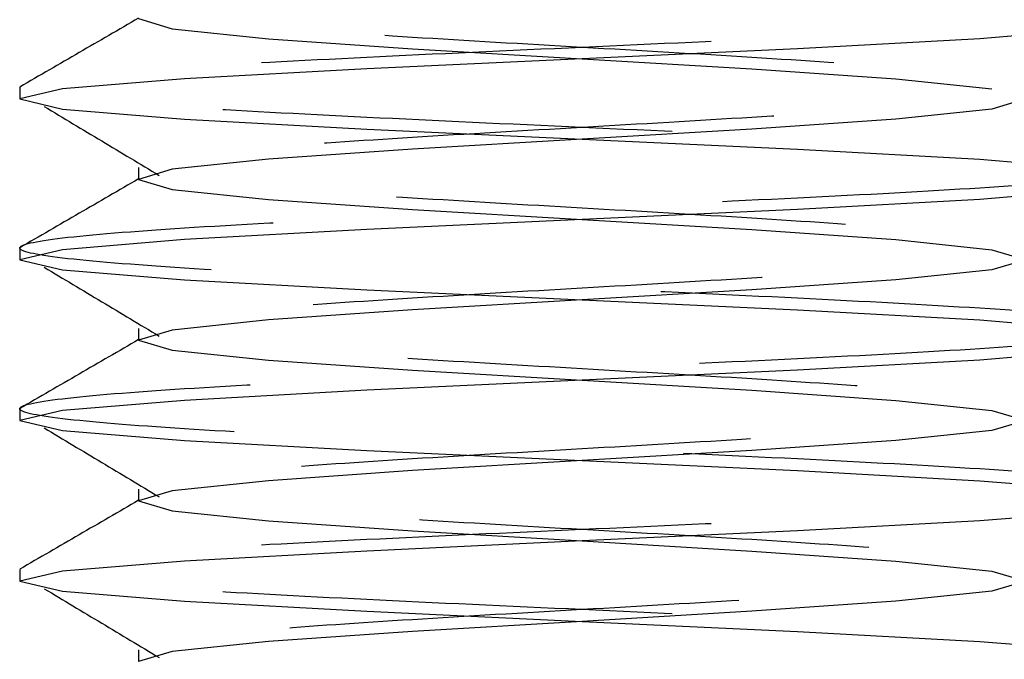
# Model space of a CAD drawing. Header units: inches. Extents: x 1907 to 2452, y -210 to -54.
# Tile 716 of 1056: x 2144.599 to 2144.818, y -177.018 to -176.876. Entities that reach past the tile are written whole.
import ezdxf

# ---------------------------------------------------------------- set-up
doc = ezdxf.new("R2010")
doc.units = ezdxf.units.IN
doc.header["$LTSCALE"] = 0.5
doc.header["$MEASUREMENT"] = 0
doc.linetypes.add('HIDDEN', pattern=[0.22499999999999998, 0.15, -0.075])
doc.layers.add('SID-M-H', color=4, linetype='HIDDEN')

msp = doc.modelspace()

# ---------------------------------------------------------------- linework, layer by layer
at = {"layer": 'SID-M-H'}
for p, q in [((2144.625479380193, -176.8758656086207), (2144.632983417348, -176.8780977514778)), ((2144.632983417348, -176.8780977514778), (2144.654353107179, -176.8803298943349)), ((2144.839545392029, -176.8780977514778), (2144.812448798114, -176.8803298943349)), ((2144.654353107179, -176.8803298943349), (2144.686335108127, -176.8825620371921)), ((2144.812448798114, -176.8803298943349), (2144.771895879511, -176.8825620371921)), ((2144.686335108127, -176.8825620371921), (2144.724060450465, -176.8847941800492)), ((2144.771895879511, -176.8825620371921), (2144.724060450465, -176.8847941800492)), ((2144.724060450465, -176.8847941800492), (2144.676225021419, -176.8870263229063)), ((2144.724060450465, -176.8847941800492), (2144.761785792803, -176.8870263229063)), ((2144.676225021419, -176.8870263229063), (2144.635672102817, -176.8892584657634)), ((2144.761785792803, -176.8870263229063), (2144.793767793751, -176.8892584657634)), ((2144.635672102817, -176.8892584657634), (2144.608575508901, -176.8914906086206)), ((2144.793767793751, -176.8892584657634), (2144.815137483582, -176.8914906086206)), ((2144.599060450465, -176.891118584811), (2144.599060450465, -176.8937227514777)), ((2144.608575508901, -176.8914906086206), (2144.599060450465, -176.8937227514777)), ((2144.815137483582, -176.8914906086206), (2144.815137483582, -176.8914906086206)), ((2144.599060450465, -176.8937227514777), (2144.608575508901, -176.8959548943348)), ((2144.822641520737, -176.8937227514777), (2144.815137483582, -176.8959548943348)), ((2144.608575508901, -176.8959548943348), (2144.635672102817, -176.8981870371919)), ((2144.815137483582, -176.8959548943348), (2144.793767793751, -176.8981870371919)), ((2144.635672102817, -176.8981870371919), (2144.676225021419, -176.9004191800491)), ((2144.793767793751, -176.8981870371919), (2144.761785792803, -176.9004191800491)), ((2144.676225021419, -176.9004191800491), (2144.724060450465, -176.9026513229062)), ((2144.761785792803, -176.9004191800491), (2144.724060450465, -176.9026513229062)), ((2144.724060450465, -176.9026513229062), (2144.686335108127, -176.9048834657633)), ((2144.724060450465, -176.9026513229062), (2144.771895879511, -176.9048834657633)), ((2144.686335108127, -176.9048834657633), (2144.654353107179, -176.9071156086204)), ((2144.771895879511, -176.9048834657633), (2144.812448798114, -176.9071156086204)), ((2144.654353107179, -176.9071156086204), (2144.632983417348, -176.9093477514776)), ((2144.812448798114, -176.9071156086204), (2144.839545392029, -176.9093477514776)), ((2144.625479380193, -176.908975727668), (2144.625479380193, -176.9115798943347)), ((2144.632983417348, -176.9093477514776), (2144.625479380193, -176.9115798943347)), ((2144.625479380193, -176.9115798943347), (2144.632983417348, -176.9138120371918)), ((2144.632983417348, -176.9138120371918), (2144.654353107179, -176.9160441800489)), ((2144.839545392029, -176.9138120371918), (2144.812448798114, -176.9160441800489)), ((2144.654353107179, -176.9160441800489), (2144.686335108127, -176.9182763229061)), ((2144.812448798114, -176.9160441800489), (2144.771895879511, -176.9182763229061)), ((2144.686335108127, -176.9182763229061), (2144.724060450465, -176.9205084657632)), ((2144.771895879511, -176.9182763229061), (2144.724060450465, -176.9205084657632)), ((2144.724060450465, -176.9205084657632), (2144.676225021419, -176.9227406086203)), ((2144.724060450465, -176.9205084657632), (2144.761785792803, -176.9227406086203)), ((2144.676225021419, -176.9227406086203), (2144.635672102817, -176.9249727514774)), ((2144.761785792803, -176.9227406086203), (2144.793767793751, -176.9249727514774)), ((2144.635672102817, -176.9249727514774), (2144.608575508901, -176.9272048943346)), ((2144.793767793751, -176.9249727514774), (2144.815137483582, -176.9272048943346)), ((2144.599060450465, -176.926832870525), (2144.599060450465, -176.9294370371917)), ((2144.608575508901, -176.9272048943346), (2144.599060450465, -176.9294370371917)), ((2144.815137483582, -176.9272048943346), (2144.822641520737, -176.9294370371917)), ((2144.599060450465, -176.9294370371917), (2144.608575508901, -176.9316691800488)), ((2144.822641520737, -176.9294370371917), (2144.815137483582, -176.9316691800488)), ((2144.608575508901, -176.9316691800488), (2144.635672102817, -176.9339013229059)), ((2144.815137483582, -176.9316691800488), (2144.793767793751, -176.9339013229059)), ((2144.635672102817, -176.9339013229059), (2144.676225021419, -176.936133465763)), ((2144.793767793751, -176.9339013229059), (2144.761785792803, -176.936133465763)), ((2144.676225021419, -176.936133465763), (2144.724060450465, -176.9383656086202)), ((2144.761785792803, -176.936133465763), (2144.724060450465, -176.9383656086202)), ((2144.724060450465, -176.9383656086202), (2144.686335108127, -176.9405977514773)), ((2144.724060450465, -176.9383656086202), (2144.771895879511, -176.9405977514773)), ((2144.686335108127, -176.9405977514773), (2144.654353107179, -176.9428298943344)), ((2144.771895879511, -176.9405977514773), (2144.812448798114, -176.9428298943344)), ((2144.625479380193, -176.944690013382), (2144.625479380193, -176.9472941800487)), ((2144.654353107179, -176.9428298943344), (2144.632983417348, -176.9450620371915)), ((2144.812448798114, -176.9428298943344), (2144.839545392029, -176.9450620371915)), ((2144.632983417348, -176.9450620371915), (2144.625479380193, -176.9472941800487)), ((2144.625479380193, -176.9472941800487), (2144.632983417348, -176.9495263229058)), ((2144.632983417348, -176.9495263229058), (2144.654353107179, -176.9517584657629)), ((2144.839545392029, -176.9495263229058), (2144.812448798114, -176.9517584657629)), ((2144.654353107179, -176.9517584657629), (2144.686335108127, -176.95399060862)), ((2144.812448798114, -176.9517584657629), (2144.771895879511, -176.95399060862)), ((2144.686335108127, -176.95399060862), (2144.724060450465, -176.9562227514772)), ((2144.771895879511, -176.95399060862), (2144.724060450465, -176.9562227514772)), ((2144.724060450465, -176.9562227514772), (2144.676225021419, -176.9584548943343)), ((2144.724060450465, -176.9562227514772), (2144.761785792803, -176.9584548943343)), ((2144.676225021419, -176.9584548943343), (2144.635672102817, -176.9606870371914)), ((2144.761785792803, -176.9584548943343), (2144.793767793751, -176.9606870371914)), ((2144.635672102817, -176.9606870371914), (2144.608575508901, -176.9629191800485)), ((2144.793767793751, -176.9606870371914), (2144.815137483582, -176.9629191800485)), ((2144.599060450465, -176.962547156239), (2144.599060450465, -176.9651513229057)), ((2144.608575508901, -176.9629191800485), (2144.599060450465, -176.9651513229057)), ((2144.815137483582, -176.9629191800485), (2144.822641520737, -176.9651513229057)), ((2144.599060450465, -176.9651513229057), (2144.608575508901, -176.9673834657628)), ((2144.822641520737, -176.9651513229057), (2144.815137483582, -176.9673834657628)), ((2144.608575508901, -176.9673834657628), (2144.635672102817, -176.9696156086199)), ((2144.815137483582, -176.9673834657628), (2144.793767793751, -176.9696156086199)), ((2144.635672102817, -176.9696156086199), (2144.676225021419, -176.971847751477)), ((2144.793767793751, -176.9696156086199), (2144.761785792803, -176.971847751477)), ((2144.676225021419, -176.971847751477), (2144.724060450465, -176.9740798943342)), ((2144.761785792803, -176.971847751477), (2144.724060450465, -176.9740798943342)), ((2144.724060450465, -176.9740798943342), (2144.686335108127, -176.9763120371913)), ((2144.724060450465, -176.9740798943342), (2144.771895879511, -176.9763120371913)), ((2144.686335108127, -176.9763120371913), (2144.654353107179, -176.9785441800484)), ((2144.771895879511, -176.9763120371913), (2144.812448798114, -176.9785441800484)), ((2144.654353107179, -176.9785441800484), (2144.632983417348, -176.9807763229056)), ((2144.812448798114, -176.9785441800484), (2144.839545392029, -176.9807763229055)), ((2144.625479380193, -176.980404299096), (2144.625479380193, -176.9830084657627)), ((2144.632983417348, -176.9807763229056), (2144.625479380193, -176.9830084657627)), ((2144.625479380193, -176.9830084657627), (2144.632983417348, -176.9852406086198)), ((2144.632983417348, -176.9852406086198), (2144.654353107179, -176.9874727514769)), ((2144.839545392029, -176.9852406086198), (2144.812448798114, -176.9874727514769)), ((2144.654353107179, -176.9874727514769), (2144.686335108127, -176.9897048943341)), ((2144.812448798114, -176.9874727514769), (2144.771895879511, -176.9897048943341)), ((2144.686335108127, -176.9897048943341), (2144.724060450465, -176.9919370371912)), ((2144.771895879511, -176.9897048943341), (2144.724060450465, -176.9919370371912)), ((2144.724060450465, -176.9919370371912), (2144.676225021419, -176.9941691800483)), ((2144.724060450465, -176.9919370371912), (2144.761785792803, -176.9941691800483)), ((2144.676225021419, -176.9941691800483), (2144.635672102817, -176.9964013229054)), ((2144.761785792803, -176.9941691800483), (2144.793767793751, -176.9964013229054)), ((2144.635672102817, -176.9964013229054), (2144.608575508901, -176.9986334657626)), ((2144.793767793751, -176.9964013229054), (2144.815137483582, -176.9986334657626)), ((2144.599060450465, -176.998261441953), (2144.599060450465, -177.0008656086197)), ((2144.608575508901, -176.9986334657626), (2144.599060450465, -177.0008656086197)), ((2144.815137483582, -176.9986334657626), (2144.822641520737, -177.0008656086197)), ((2144.599060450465, -177.0008656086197), (2144.608575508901, -177.0030977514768)), ((2144.822641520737, -177.0008656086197), (2144.815137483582, -177.0030977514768)), ((2144.608575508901, -177.0030977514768), (2144.635672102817, -177.0053298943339)), ((2144.815137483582, -177.0030977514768), (2144.793767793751, -177.0053298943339)), ((2144.635672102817, -177.0053298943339), (2144.676225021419, -177.0075620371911)), ((2144.793767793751, -177.0053298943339), (2144.761785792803, -177.0075620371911)), ((2144.676225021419, -177.0075620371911), (2144.724060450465, -177.0097941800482)), ((2144.761785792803, -177.0075620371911), (2144.724060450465, -177.0097941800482)), ((2144.724060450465, -177.0097941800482), (2144.686335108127, -177.0120263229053)), ((2144.724060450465, -177.0097941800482), (2144.771895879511, -177.0120263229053)), ((2144.686335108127, -177.0120263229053), (2144.654353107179, -177.0142584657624)), ((2144.771895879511, -177.0120263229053), (2144.812448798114, -177.0142584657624)), ((2144.654353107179, -177.0142584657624), (2144.632983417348, -177.0164906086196)), ((2144.812448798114, -177.0142584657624), (2144.839545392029, -177.0164906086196)), ((2144.625479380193, -177.01611858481), (2144.625479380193, -177.0187227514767)), ((2144.632983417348, -177.0164906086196), (2144.625479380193, -177.0187227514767))]:
    msp.add_line(p, q, dxfattribs=at)
for points, knots in [([(2144.631336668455, -176.1964323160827), (2144.631801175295, -176.1965955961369), (2144.634382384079, -176.19750292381), (2144.653311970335, -176.1991542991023), (2144.685145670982, -176.2013864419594), (2144.7241159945, -176.2036185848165), (2144.762753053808, -176.2058507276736), (2144.795586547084, -176.2080828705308), (2144.81750752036, -176.2103150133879), (2144.825208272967, -176.212547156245), (2144.817508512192, -176.2147792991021), (2144.795582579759, -176.2170114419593), (2144.76276793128, -176.2192435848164), (2144.724060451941, -176.2214757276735), (2144.685352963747, -176.2237078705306), (2144.652538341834, -176.2259400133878), (2144.630612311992, -176.2281721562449), (2144.622912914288, -176.230404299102), (2144.630612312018, -176.2326364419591), (2144.652538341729, -176.2348685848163), (2144.685352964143, -176.2371007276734), (2144.724060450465, -176.2393328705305), (2144.762767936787, -176.2415650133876), (2144.795582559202, -176.2437971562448), (2144.81750858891, -176.2460292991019), (2144.82520798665, -176.248261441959), (2144.81750858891, -176.2504935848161), (2144.795582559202, -176.2527257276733), (2144.762767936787, -176.2549578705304), (2144.724060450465, -176.2571900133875), (2144.685352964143, -176.2594221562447), (2144.652538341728, -176.2616542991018), (2144.63061231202, -176.2638864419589), (2144.62291291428, -176.266118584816), (2144.63061231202, -176.2683507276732), (2144.652538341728, -176.2705828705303), (2144.685352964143, -176.2728150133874), (2144.724060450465, -176.2750471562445), (2144.762767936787, -176.2772792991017), (2144.795582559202, -176.2795114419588), (2144.81750858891, -176.2817435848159), (2144.82520798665, -176.283975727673), (2144.81750858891, -176.2862078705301), (2144.795582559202, -176.2884400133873), (2144.762767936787, -176.2906721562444), (2144.724060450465, -176.2929042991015), (2144.685352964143, -176.2951364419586), (2144.652538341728, -176.2973685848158), (2144.63061231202, -176.2996007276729), (2144.62291291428, -176.30183287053), (2144.63061231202, -176.3040650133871), (2144.652538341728, -176.3062971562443), (2144.685352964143, -176.3085292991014), (2144.724060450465, -176.3107614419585), (2144.762767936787, -176.3129935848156), (2144.795582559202, -176.3152257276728), (2144.81750858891, -176.3174578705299), (2144.82520798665, -176.319690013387), (2144.81750858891, -176.3219221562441), (2144.795582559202, -176.3241542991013), (2144.762767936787, -176.3263864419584), (2144.724060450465, -176.3286185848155), (2144.685352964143, -176.3308507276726), (2144.652538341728, -176.3330828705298), (2144.63061231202, -176.3353150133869), (2144.62291291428, -176.337547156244), (2144.63061231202, -176.3397792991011), (2144.652538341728, -176.3420114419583), (2144.685352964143, -176.3442435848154), (2144.724060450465, -176.3464757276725), (2144.762767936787, -176.3487078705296), (2144.795582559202, -176.3509400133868), (2144.81750858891, -176.3531721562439), (2144.82520798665, -176.355404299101), (2144.81750858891, -176.3576364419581), (2144.795582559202, -176.3598685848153), (2144.762767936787, -176.3621007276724), (2144.724060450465, -176.3643328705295), (2144.685352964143, -176.3665650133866), (2144.652538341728, -176.3687971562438), (2144.63061231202, -176.3710292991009), (2144.62291291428, -176.373261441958), (2144.63061231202, -176.3754935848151), (2144.652538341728, -176.3777257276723), (2144.685352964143, -176.3799578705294), (2144.724060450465, -176.3821900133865), (2144.762767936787, -176.3844221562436), (2144.795582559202, -176.3866542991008), (2144.81750858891, -176.3888864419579), (2144.82520798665, -176.391118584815), (2144.81750858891, -176.3933507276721), (2144.795582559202, -176.3955828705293), (2144.762767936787, -176.3978150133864), (2144.724060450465, -176.4000471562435), (2144.685352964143, -176.4022792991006), (2144.652538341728, -176.4045114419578), (2144.63061231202, -176.4067435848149), (2144.62291291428, -176.408975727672), (2144.63061231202, -176.4112078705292), (2144.652538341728, -176.4134400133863), (2144.685352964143, -176.4156721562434), (2144.724060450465, -176.4179042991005), (2144.762767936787, -176.4201364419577), (2144.795582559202, -176.4223685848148), (2144.81750858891, -176.4246007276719), (2144.82520798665, -176.426832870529), (2144.81750858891, -176.4290650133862), (2144.795582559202, -176.4312971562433), (2144.762767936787, -176.4335292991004), (2144.724060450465, -176.4357614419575), (2144.685352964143, -176.4379935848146), (2144.652538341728, -176.4402257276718), (2144.63061231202, -176.4424578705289), (2144.62291291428, -176.444690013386), (2144.63061231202, -176.4469221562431), (2144.652538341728, -176.4491542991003), (2144.685352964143, -176.4513864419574), (2144.724060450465, -176.4536185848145), (2144.762767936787, -176.4558507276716), (2144.795582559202, -176.4580828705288), (2144.81750858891, -176.4603150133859), (2144.82520798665, -176.462547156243), (2144.81750858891, -176.4647792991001), (2144.795582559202, -176.4670114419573), (2144.762767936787, -176.4692435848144), (2144.724060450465, -176.4714757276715), (2144.685352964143, -176.4737078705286), (2144.652538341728, -176.4759400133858), (2144.63061231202, -176.4781721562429), (2144.62291291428, -176.4804042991), (2144.63061231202, -176.4826364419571), (2144.652538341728, -176.4848685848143), (2144.685352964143, -176.4871007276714), (2144.724060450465, -176.4893328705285), (2144.762767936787, -176.4915650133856), (2144.795582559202, -176.4937971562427), (2144.81750858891, -176.4960292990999), (2144.82520798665, -176.498261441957), (2144.81750858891, -176.5004935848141), (2144.795582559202, -176.5027257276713), (2144.762767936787, -176.5049578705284), (2144.724060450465, -176.5071900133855), (2144.685352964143, -176.5094221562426), (2144.652538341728, -176.5116542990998), (2144.63061231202, -176.5138864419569), (2144.62291291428, -176.516118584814), (2144.63061231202, -176.5183507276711), (2144.652538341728, -176.5205828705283), (2144.685352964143, -176.5228150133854), (2144.724060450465, -176.5250471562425), (2144.762767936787, -176.5272792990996), (2144.795582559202, -176.5295114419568), (2144.81750858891, -176.5317435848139), (2144.82520798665, -176.533975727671), (2144.81750858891, -176.5362078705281), (2144.795582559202, -176.5384400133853), (2144.762767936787, -176.5406721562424), (2144.724060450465, -176.5429042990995), (2144.685352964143, -176.5451364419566), (2144.652538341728, -176.5473685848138), (2144.63061231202, -176.5496007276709), (2144.62291291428, -176.551832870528), (2144.63061231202, -176.5540650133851), (2144.652538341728, -176.5562971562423), (2144.685352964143, -176.5585292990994), (2144.724060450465, -176.5607614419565), (2144.762767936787, -176.5629935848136), (2144.795582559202, -176.5652257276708), (2144.81750858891, -176.5674578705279), (2144.82520798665, -176.569690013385), (2144.81750858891, -176.5719221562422), (2144.795582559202, -176.5741542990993), (2144.762767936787, -176.5763864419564), (2144.724060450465, -176.5786185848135), (2144.685352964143, -176.5808507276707), (2144.652538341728, -176.5830828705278), (2144.63061231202, -176.5853150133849), (2144.62291291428, -176.587547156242), (2144.63061231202, -176.5897792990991), (2144.652538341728, -176.5920114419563), (2144.685352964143, -176.5942435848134), (2144.724060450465, -176.5964757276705), (2144.762767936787, -176.5987078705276), (2144.795582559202, -176.6009400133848), (2144.81750858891, -176.6031721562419), (2144.82520798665, -176.605404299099), (2144.81750858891, -176.6076364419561), (2144.795582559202, -176.6098685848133), (2144.762767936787, -176.6121007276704), (2144.724060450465, -176.6143328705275), (2144.685352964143, -176.6165650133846), (2144.652538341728, -176.6187971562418), (2144.63061231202, -176.6210292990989), (2144.62291291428, -176.623261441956), (2144.63061231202, -176.6254935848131), (2144.652538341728, -176.6277257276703), (2144.685352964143, -176.6299578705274), (2144.724060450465, -176.6321900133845), (2144.762767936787, -176.6344221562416), (2144.795582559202, -176.6366542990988), (2144.81750858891, -176.6388864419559), (2144.82520798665, -176.641118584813), (2144.81750858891, -176.6433507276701), (2144.795582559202, -176.6455828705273), (2144.762767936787, -176.6478150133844), (2144.724060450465, -176.6500471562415), (2144.685352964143, -176.6522792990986), (2144.652538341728, -176.6545114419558), (2144.63061231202, -176.6567435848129), (2144.62291291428, -176.65897572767), (2144.63061231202, -176.6612078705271), (2144.652538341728, -176.6634400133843), (2144.685352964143, -176.6656721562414), (2144.724060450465, -176.6679042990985), (2144.762767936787, -176.6701364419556), (2144.795582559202, -176.6723685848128), (2144.81750858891, -176.6746007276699), (2144.82520798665, -176.676832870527), (2144.81750858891, -176.6790650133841), (2144.795582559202, -176.6812971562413), (2144.762767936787, -176.6835292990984), (2144.724060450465, -176.6857614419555), (2144.685352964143, -176.6879935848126), (2144.652538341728, -176.6902257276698), (2144.63061231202, -176.6924578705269), (2144.62291291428, -176.694690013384), (2144.63061231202, -176.6969221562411), (2144.652538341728, -176.6991542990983), (2144.685352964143, -176.7013864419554), (2144.724060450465, -176.7036185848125), (2144.762767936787, -176.7058507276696), (2144.795582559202, -176.7080828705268), (2144.81750858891, -176.7103150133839), (2144.82520798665, -176.712547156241), (2144.81750858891, -176.7147792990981), (2144.795582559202, -176.7170114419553), (2144.762767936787, -176.7192435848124), (2144.724060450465, -176.7214757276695), (2144.685352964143, -176.7237078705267), (2144.652538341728, -176.7259400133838), (2144.63061231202, -176.7281721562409), (2144.62291291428, -176.730404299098), (2144.63061231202, -176.7326364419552), (2144.652538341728, -176.7348685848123), (2144.685352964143, -176.7371007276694), (2144.724060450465, -176.7393328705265), (2144.762767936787, -176.7415650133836), (2144.795582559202, -176.7437971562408), (2144.81750858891, -176.7460292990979), (2144.82520798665, -176.748261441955), (2144.81750858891, -176.7504935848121), (2144.795582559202, -176.7527257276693), (2144.762767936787, -176.7549578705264), (2144.724060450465, -176.7571900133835), (2144.685352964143, -176.7594221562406), (2144.652538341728, -176.7616542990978), (2144.63061231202, -176.7638864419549), (2144.62291291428, -176.766118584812), (2144.63061231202, -176.7683507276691), (2144.652538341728, -176.7705828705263), (2144.685352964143, -176.7728150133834), (2144.724060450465, -176.7750471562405), (2144.762767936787, -176.7772792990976), (2144.795582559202, -176.7795114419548), (2144.81750858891, -176.7817435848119), (2144.82520798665, -176.783975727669), (2144.81750858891, -176.7862078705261), (2144.795582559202, -176.7884400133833), (2144.762767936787, -176.7906721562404), (2144.724060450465, -176.7929042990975), (2144.685352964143, -176.7951364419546), (2144.652538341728, -176.7973685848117), (2144.63061231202, -176.7996007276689), (2144.62291291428, -176.801832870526), (2144.63061231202, -176.8040650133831), (2144.652538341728, -176.8062971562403), (2144.685352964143, -176.8085292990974), (2144.724060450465, -176.8107614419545), (2144.762767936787, -176.8129935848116), (2144.795582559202, -176.8152257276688), (2144.81750858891, -176.8174578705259), (2144.82520798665, -176.819690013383), (2144.81750858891, -176.8219221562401), (2144.795582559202, -176.8241542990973), (2144.762767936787, -176.8263864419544), (2144.724060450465, -176.8286185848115), (2144.685352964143, -176.8308507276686), (2144.652538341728, -176.8330828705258), (2144.63061231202, -176.8353150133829), (2144.62291291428, -176.83754715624), (2144.63061231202, -176.8397792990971), (2144.652538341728, -176.8420114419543), (2144.685352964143, -176.8442435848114), (2144.724060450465, -176.8464757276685), (2144.762767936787, -176.8487078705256), (2144.795582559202, -176.8509400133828), (2144.81750858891, -176.8531721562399), (2144.82520798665, -176.855404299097), (2144.81750858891, -176.8576364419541), (2144.795582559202, -176.8598685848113), (2144.762767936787, -176.8621007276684), (2144.724060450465, -176.8643328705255), (2144.685352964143, -176.8665650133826), (2144.652538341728, -176.8687971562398), (2144.63061231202, -176.8710292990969), (2144.62291291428, -176.873261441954), (2144.63061231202, -176.8754935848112), (2144.652538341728, -176.8777257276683), (2144.685352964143, -176.8799578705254), (2144.724060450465, -176.8821900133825), (2144.762767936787, -176.8844221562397), (2144.795582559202, -176.8866542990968), (2144.81750858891, -176.8888864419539), (2144.82520798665, -176.891118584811), (2144.81750858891, -176.8933507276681), (2144.795582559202, -176.8955828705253), (2144.762767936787, -176.8978150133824), (2144.724060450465, -176.9000471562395), (2144.685352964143, -176.9022792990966), (2144.652538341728, -176.9045114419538), (2144.63061231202, -176.9067435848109), (2144.62291291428, -176.908975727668), (2144.63061231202, -176.9112078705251), (2144.652538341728, -176.9134400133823), (2144.685352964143, -176.9156721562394), (2144.724060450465, -176.9179042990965), (2144.762767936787, -176.9201364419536), (2144.795582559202, -176.9223685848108), (2144.81750858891, -176.9246007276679), (2144.82520798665, -176.926832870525), (2144.81750858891, -176.9290650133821), (2144.795582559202, -176.9312971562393), (2144.762767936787, -176.9335292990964), (2144.724060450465, -176.9357614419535), (2144.685352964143, -176.9379935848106), (2144.652538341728, -176.9402257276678), (2144.63061231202, -176.9424578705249), (2144.62291291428, -176.944690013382), (2144.63061231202, -176.9469221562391), (2144.652538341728, -176.9491542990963), (2144.685352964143, -176.9513864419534), (2144.724060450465, -176.9536185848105), (2144.762767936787, -176.9558507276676), (2144.795582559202, -176.9580828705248), (2144.81750858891, -176.9603150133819), (2144.82520798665, -176.962547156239), (2144.81750858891, -176.9647792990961), (2144.795582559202, -176.9670114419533), (2144.762767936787, -176.9692435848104), (2144.724060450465, -176.9714757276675), (2144.685352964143, -176.9737078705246), (2144.652538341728, -176.9759400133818), (2144.63061231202, -176.9781721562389), (2144.62291291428, -176.980404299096), (2144.63061231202, -176.9826364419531), (2144.652538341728, -176.9848685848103), (2144.685352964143, -176.9871007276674), (2144.724060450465, -176.9893328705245), (2144.762767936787, -176.9915650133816), (2144.795582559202, -176.9937971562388), (2144.81750858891, -176.9960292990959), (2144.82520798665, -176.998261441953), (2144.81750858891, -177.0004935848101), (2144.795582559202, -177.0027257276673), (2144.762767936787, -177.0049578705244), (2144.724060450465, -177.0071900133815), (2144.685352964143, -177.0094221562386), (2144.652538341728, -177.0116542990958), (2144.63061231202, -177.0138864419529), (2144.62291291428, -177.01611858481), (2144.63061231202, -177.0183507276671), (2144.652538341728, -177.0205828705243), (2144.685352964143, -177.0228150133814), (2144.724060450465, -177.0250471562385), (2144.762767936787, -177.0272792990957), (2144.795582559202, -177.0295114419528), (2144.81750858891, -177.0317435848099), (2144.82520798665, -177.033975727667), (2144.81750858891, -177.0362078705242), (2144.795582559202, -177.0384400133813), (2144.762767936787, -177.0406721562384), (2144.724060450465, -177.0429042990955), (2144.685352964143, -177.0451364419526), (2144.652538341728, -177.0473685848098), (2144.63061231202, -177.0496007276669), (2144.62291291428, -177.051832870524), (2144.63061231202, -177.0540650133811), (2144.652538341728, -177.0562971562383), (2144.685352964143, -177.0585292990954), (2144.724060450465, -177.0607614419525), (2144.762767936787, -177.0629935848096), (2144.795582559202, -177.0652257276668), (2144.81750858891, -177.0674578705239), (2144.82520798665, -177.069690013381), (2144.81750858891, -177.0719221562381), (2144.795582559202, -177.0741542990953), (2144.762767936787, -177.0763864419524), (2144.724060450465, -177.0786185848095), (2144.685352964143, -177.0808507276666), (2144.652538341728, -177.0830828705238), (2144.63061231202, -177.0853150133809), (2144.62291291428, -177.087547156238), (2144.63061231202, -177.0897792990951), (2144.652538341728, -177.0920114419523), (2144.685352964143, -177.0942435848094), (2144.724060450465, -177.0964757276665), (2144.762767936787, -177.0987078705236), (2144.795582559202, -177.1009400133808), (2144.81750858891, -177.1031721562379), (2144.82520798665, -177.105404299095), (2144.81750858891, -177.1076364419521), (2144.795582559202, -177.1098685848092), (2144.762767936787, -177.1121007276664), (2144.724060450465, -177.1143328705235), (2144.685352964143, -177.1165650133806), (2144.652538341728, -177.1187971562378), (2144.63061231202, -177.1210292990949), (2144.62291291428, -177.123261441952), (2144.63061231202, -177.1254935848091), (2144.652538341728, -177.1277257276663), (2144.685352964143, -177.1299578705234), (2144.724060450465, -177.1321900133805), (2144.762767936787, -177.1344221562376), (2144.795582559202, -177.1366542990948), (2144.81750858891, -177.1388864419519), (2144.82520798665, -177.141118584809), (2144.81750858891, -177.1433507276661), (2144.795582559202, -177.1455828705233), (2144.762767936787, -177.1478150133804), (2144.724060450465, -177.1500471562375), (2144.685352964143, -177.1522792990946), (2144.652538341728, -177.1545114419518), (2144.63061231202, -177.1567435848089), (2144.62291291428, -177.158975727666), (2144.63061231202, -177.1612078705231), (2144.652538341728, -177.1634400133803), (2144.685352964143, -177.1656721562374), (2144.724060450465, -177.1679042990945), (2144.762767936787, -177.1701364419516), (2144.795582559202, -177.1723685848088), (2144.81750858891, -177.1746007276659), (2144.82520798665, -177.176832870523), (2144.81750858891, -177.1790650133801), (2144.795582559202, -177.1812971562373), (2144.762767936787, -177.1835292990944), (2144.724060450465, -177.1857614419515), (2144.685352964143, -177.1879935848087), (2144.652538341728, -177.1902257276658), (2144.63061231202, -177.1924578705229), (2144.62291291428, -177.19469001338), (2144.63061231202, -177.1969221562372), (2144.652538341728, -177.1991542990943), (2144.685352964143, -177.2013864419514), (2144.724060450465, -177.2036185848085), (2144.762767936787, -177.2058507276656), (2144.795582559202, -177.2080828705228), (2144.81750858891, -177.2103150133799), (2144.82520798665, -177.212547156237), (2144.81750858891, -177.2147792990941), (2144.795582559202, -177.2170114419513), (2144.762767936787, -177.2192435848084), (2144.724060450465, -177.2214757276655), (2144.685352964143, -177.2237078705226), (2144.652538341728, -177.2259400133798), (2144.63061231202, -177.2281721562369), (2144.62291291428, -177.230404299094), (2144.63061231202, -177.2326364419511), (2144.652538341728, -177.2348685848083), (2144.685352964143, -177.2371007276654), (2144.724060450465, -177.2393328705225), (2144.762767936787, -177.2415650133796), (2144.795582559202, -177.2437971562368), (2144.81750858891, -177.2460292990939), (2144.82520798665, -177.248261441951), (2144.81750858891, -177.2504935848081), (2144.795582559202, -177.2527257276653), (2144.762767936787, -177.2549578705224), (2144.724060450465, -177.2571900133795), (2144.685352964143, -177.2594221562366), (2144.652538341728, -177.2616542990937), (2144.63061231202, -177.2638864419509), (2144.62291291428, -177.266118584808), (2144.63061231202, -177.2683507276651), (2144.652538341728, -177.2705828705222), (2144.685352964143, -177.2728150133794), (2144.724060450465, -177.2750471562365), (2144.762767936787, -177.2772792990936), (2144.795582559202, -177.2795114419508), (2144.81750858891, -177.2817435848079), (2144.82520798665, -177.283975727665), (2144.81750858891, -177.2862078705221), (2144.795582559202, -177.2884400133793), (2144.762767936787, -177.2906721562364), (2144.724060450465, -177.2929042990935), (2144.685352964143, -177.2951364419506), (2144.652538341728, -177.2973685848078), (2144.63061231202, -177.2996007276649), (2144.62291291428, -177.301832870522), (2144.63061231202, -177.3040650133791), (2144.652538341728, -177.3062971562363), (2144.685352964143, -177.3085292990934), (2144.724060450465, -177.3107614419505), (2144.762767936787, -177.3129935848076), (2144.795582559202, -177.3152257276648), (2144.81750858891, -177.3174578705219), (2144.82520798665, -177.319690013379), (2144.81750858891, -177.3219221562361), (2144.795582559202, -177.3241542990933), (2144.762767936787, -177.3263864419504), (2144.724060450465, -177.3286185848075), (2144.685352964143, -177.3308507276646), (2144.652538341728, -177.3330828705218), (2144.63061231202, -177.3353150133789), (2144.62291291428, -177.337547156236), (2144.63061231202, -177.3397792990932), (2144.652538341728, -177.3420114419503), (2144.685352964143, -177.3442435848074), (2144.724060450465, -177.3464757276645), (2144.762767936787, -177.3487078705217), (2144.795582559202, -177.3509400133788), (2144.81750858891, -177.3531721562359), (2144.82520798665, -177.355404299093), (2144.81750858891, -177.3576364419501), (2144.795582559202, -177.3598685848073), (2144.762767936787, -177.3621007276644), (2144.724060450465, -177.3643328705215), (2144.685352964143, -177.3665650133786), (2144.652538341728, -177.3687971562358), (2144.63061231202, -177.3710292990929), (2144.62291291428, -177.37326144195), (2144.63061231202, -177.3754935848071), (2144.652538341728, -177.3777257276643), (2144.685352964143, -177.3799578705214), (2144.724060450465, -177.3821900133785), (2144.762767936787, -177.3844221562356), (2144.795582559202, -177.3866542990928), (2144.81750858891, -177.3888864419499), (2144.82520798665, -177.391118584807), (2144.81750858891, -177.3933507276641), (2144.795582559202, -177.3955828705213), (2144.762767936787, -177.3978150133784), (2144.724060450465, -177.4000471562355), (2144.685352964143, -177.4022792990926), (2144.652538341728, -177.4045114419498), (2144.63061231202, -177.4067435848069), (2144.62291291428, -177.4089757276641), (2144.63061231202, -177.4112078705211), (2144.652538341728, -177.4134400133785), (2144.685352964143, -177.4156721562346), (2144.724060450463, -177.4179042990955), (2144.762767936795, -177.4201364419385), (2144.795582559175, -177.4223685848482), (2144.817508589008, -177.4246007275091), (2144.825207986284, -177.4268328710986), (2144.817508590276, -177.4290650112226), (2144.795582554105, -177.4312971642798), (2144.762767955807, -177.4335292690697), (2144.724060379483, -177.4357615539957), (2144.685353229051, -177.4379931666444), (2144.652537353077, -177.4402272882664), (2144.630616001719, -177.4424520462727), (2144.622899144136, -177.4447117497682), (2144.630663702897, -177.4468410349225), (2144.652346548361, -177.4494570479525), (2144.686068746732, -177.450256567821), (2144.721389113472, -177.45783533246), (2144.771732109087, -177.4404605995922), (2144.758533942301, -177.5189446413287), (2144.793572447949, -177.4430096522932), (2144.817564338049, -177.4639327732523), (2144.825193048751, -177.461577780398), (2144.817512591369, -177.465039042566), (2144.795581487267, -177.4669418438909), (2144.762768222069, -177.4692622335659), (2144.724060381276, -177.4714707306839), (2144.68535295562, -177.4737092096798), (2144.65253844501, -177.475939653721), (2144.630611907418, -177.478172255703), (2144.622914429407, -177.4804042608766), (2144.630606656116, -177.4826364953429), (2144.652559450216, -177.4848684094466), (2144.685274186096, -177.4871013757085), (2144.725855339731, -177.4894160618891), (2144.752094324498, -177.4909985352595), (2144.765928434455, -177.491832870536)], [0, 0, 0, 0, 0.0003773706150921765, 0.002097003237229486, 0.003816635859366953, 0.005536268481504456, 0.007255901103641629, 0.008975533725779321, 0.01069516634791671, 0.01241479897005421, 0.0141344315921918, 0.0158540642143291, 0.01757369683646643, 0.01929332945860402, 0.02101296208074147, 0.02273259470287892, 0.02445222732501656, 0.02617185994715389, 0.02789149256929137, 0.02961112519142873, 0.03133075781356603, 0.03305039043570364, 0.03477002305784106, 0.03648965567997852, 0.03820928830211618, 0.03992892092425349, 0.04164855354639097, 0.04336818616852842, 0.04508781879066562, 0.04680745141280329, 0.04852708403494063, 0.05024671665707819, 0.05196634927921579, 0.05368598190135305, 0.05540561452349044, 0.05712524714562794, 0.05884487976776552, 0.06056451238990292, 0.06228414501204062, 0.06400377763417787, 0.06572341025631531, 0.06744304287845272, 0.06916267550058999, 0.07088230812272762, 0.07260194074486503, 0.07432157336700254, 0.07604120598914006, 0.07776083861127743, 0.07948047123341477, 0.08120010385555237, 0.08291973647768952, 0.0846393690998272, 0.08635900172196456, 0.0880786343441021, 0.08979826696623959, 0.09151789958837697, 0.0932375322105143, 0.09495716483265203, 0.09667679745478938, 0.09839643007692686, 0.1001160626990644, 0.1018356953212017, 0.1035553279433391, 0.1052749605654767, 0.1069945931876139, 0.1087142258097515, 0.1104338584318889, 0.1121534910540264, 0.113873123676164, 0.1155927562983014, 0.1173123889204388, 0.1190320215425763, 0.1207516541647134, 0.1224712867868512, 0.1241909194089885, 0.1259105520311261, 0.1276301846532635, 0.129349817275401, 0.1310694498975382, 0.1327890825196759, 0.1345087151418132, 0.1362283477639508, 0.1379479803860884, 0.1396676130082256, 0.1413872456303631, 0.1431068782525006, 0.1448265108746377, 0.1465461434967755, 0.148265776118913, 0.1499854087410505, 0.151705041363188, 0.1534246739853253, 0.1551443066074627, 0.1568639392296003, 0.1585835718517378, 0.1603032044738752, 0.1620228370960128, 0.16374246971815, 0.1654621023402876, 0.1671817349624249, 0.1689013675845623, 0.1706210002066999, 0.1723406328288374, 0.1740602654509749, 0.1757798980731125, 0.1774995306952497, 0.1792191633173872, 0.1809387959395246, 0.1826584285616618, 0.1843780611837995, 0.1860976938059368, 0.1878173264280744, 0.1895369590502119, 0.1912565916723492, 0.1929762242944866, 0.1946958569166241, 0.1964154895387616, 0.1981351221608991, 0.1998547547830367, 0.201574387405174, 0.2032940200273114, 0.205013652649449, 0.206733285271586, 0.2084529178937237, 0.2101725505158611, 0.2118921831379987, 0.2136118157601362, 0.2153314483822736, 0.217051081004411, 0.2187707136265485, 0.2204903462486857, 0.2222099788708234, 0.2239296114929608, 0.2256492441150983, 0.2273688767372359, 0.2290885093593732, 0.2308081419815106, 0.2325277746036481, 0.2342474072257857, 0.2359670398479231, 0.2376866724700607, 0.239406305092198, 0.2411259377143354, 0.2428455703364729, 0.2445652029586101, 0.2462848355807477, 0.2480044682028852, 0.2497241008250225, 0.2514437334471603, 0.2531633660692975, 0.2548829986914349, 0.2566026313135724, 0.2583222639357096, 0.2600418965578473, 0.2617615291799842, 0.2634811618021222, 0.2652007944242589, 0.266920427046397, 0.2686400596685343, 0.270359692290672, 0.2720793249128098, 0.2737989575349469, 0.2755185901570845, 0.2772382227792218, 0.2789578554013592, 0.2806774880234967, 0.2823971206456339, 0.2841167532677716, 0.2858363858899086, 0.2875560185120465, 0.2892756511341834, 0.2909952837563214, 0.2927149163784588, 0.2944345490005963, 0.2961541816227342, 0.2978738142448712, 0.2995934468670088, 0.3013130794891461, 0.3030327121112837, 0.304752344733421, 0.3064719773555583, 0.308191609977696, 0.309911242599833, 0.3116308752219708, 0.3133505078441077, 0.3150701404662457, 0.316789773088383, 0.3185094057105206, 0.3202290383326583, 0.3219486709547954, 0.3236683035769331, 0.3253879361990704, 0.327107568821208, 0.3288272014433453, 0.3305468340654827, 0.3322664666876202, 0.3339860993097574, 0.335705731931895, 0.3374253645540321, 0.3391449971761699, 0.3408646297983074, 0.3425842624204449, 0.3443038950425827, 0.3460235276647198, 0.3477431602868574, 0.3494627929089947, 0.3511824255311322, 0.3529020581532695, 0.3546216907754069, 0.3563413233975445, 0.3580609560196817, 0.3597805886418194, 0.3615002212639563, 0.3632198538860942, 0.3649394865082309, 0.3666591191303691, 0.3683787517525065, 0.370098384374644, 0.3718180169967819, 0.3735376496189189, 0.3752572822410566, 0.3769769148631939, 0.3786965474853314, 0.3804161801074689, 0.3821358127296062, 0.3838554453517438, 0.3855750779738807, 0.3872947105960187, 0.3890143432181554, 0.3907339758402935, 0.392453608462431, 0.3941732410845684, 0.3958928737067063, 0.3976125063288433, 0.3993321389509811, 0.4010517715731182, 0.4027714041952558, 0.4044910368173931, 0.4062106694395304, 0.4079303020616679, 0.4096499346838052, 0.4113695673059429, 0.4130891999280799, 0.4148088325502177, 0.4165284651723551, 0.4182480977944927, 0.4199677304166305, 0.4216873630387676, 0.4234069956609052, 0.4251266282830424, 0.42684626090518, 0.4285658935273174, 0.4302855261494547, 0.4320051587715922, 0.4337247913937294, 0.4354444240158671, 0.437164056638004, 0.4388836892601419, 0.4406033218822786, 0.4423229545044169, 0.444042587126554, 0.4457622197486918, 0.4474818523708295, 0.4492014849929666, 0.4509211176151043, 0.4526407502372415, 0.4543603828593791, 0.4560800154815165, 0.4577996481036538, 0.4595192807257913, 0.4612389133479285, 0.4629585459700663, 0.4646781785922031, 0.4663978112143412, 0.4681174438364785, 0.4698370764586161, 0.4715567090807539, 0.4732763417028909, 0.4749959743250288, 0.4767156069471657, 0.4784352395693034, 0.4801548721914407, 0.4818745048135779, 0.4835941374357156, 0.4853137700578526, 0.4870334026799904, 0.4887530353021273, 0.4904726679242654, 0.4921923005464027, 0.4939119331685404, 0.4956315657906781, 0.4973511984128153, 0.4990708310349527, 0.5007904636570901, 0.5025100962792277, 0.504229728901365, 0.5059493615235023, 0.5076689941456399, 0.5093886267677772, 0.5111082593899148, 0.5128278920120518, 0.5145475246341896, 0.516267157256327, 0.5179867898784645, 0.5197064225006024, 0.5214260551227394, 0.5231456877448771, 0.5248653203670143, 0.5265849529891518, 0.5283045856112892, 0.5300242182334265, 0.531743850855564, 0.5334634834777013, 0.5351831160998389, 0.536902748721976, 0.5386223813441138, 0.5403420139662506, 0.5420616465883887, 0.543781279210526, 0.5455009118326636, 0.5472205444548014, 0.5489401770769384, 0.5506598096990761, 0.5523794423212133, 0.5540990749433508, 0.5558187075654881, 0.5575383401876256, 0.559257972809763, 0.5609776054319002, 0.562697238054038, 0.5644168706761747, 0.5661365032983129, 0.5678561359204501, 0.5695757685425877, 0.5712954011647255, 0.5730150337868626, 0.5747346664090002, 0.5764542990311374, 0.5781739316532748, 0.5798935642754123, 0.5816131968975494, 0.583332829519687, 0.5850524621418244, 0.5867720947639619, 0.5884917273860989, 0.5902113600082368, 0.5919309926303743, 0.5936506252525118, 0.5953702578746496, 0.5970898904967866, 0.5988095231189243, 0.6005291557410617, 0.6022487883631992, 0.6039684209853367, 0.6056880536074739, 0.6074076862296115, 0.6091273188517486, 0.6108469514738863, 0.6125665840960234, 0.6142862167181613, 0.6160058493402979, 0.6177254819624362, 0.6194451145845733, 0.621164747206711, 0.6228843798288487, 0.6246040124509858, 0.6263236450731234, 0.6280432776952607, 0.6297629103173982, 0.6314825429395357, 0.6332021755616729, 0.6349218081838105, 0.6366414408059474, 0.6383610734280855, 0.640080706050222, 0.6418003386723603, 0.6435199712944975, 0.6452396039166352, 0.646959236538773, 0.64867886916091, 0.6503985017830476, 0.6521181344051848, 0.6538377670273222, 0.6555573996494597, 0.6572770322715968, 0.6589966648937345, 0.6607162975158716, 0.6624359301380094, 0.6641555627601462, 0.6658751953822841, 0.6675948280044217, 0.669314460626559, 0.671034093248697, 0.6727537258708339, 0.6744733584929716, 0.6761929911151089, 0.6779126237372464, 0.679632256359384, 0.6813518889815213, 0.6830715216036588, 0.6847911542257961, 0.6865107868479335, 0.6882304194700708, 0.6899500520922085, 0.6916696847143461, 0.6933893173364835, 0.6951089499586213, 0.6968285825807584, 0.698548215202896, 0.7002678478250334, 0.7019874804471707, 0.7037071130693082, 0.7054267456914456, 0.7071463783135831, 0.7088660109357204, 0.710585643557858, 0.7123052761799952, 0.714024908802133, 0.7157445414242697, 0.7174641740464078, 0.719183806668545, 0.7209034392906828, 0.7226230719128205, 0.7243427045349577, 0.7260623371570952, 0.7277819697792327, 0.7295016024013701, 0.7312212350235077, 0.7329408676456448, 0.7346605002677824, 0.7363801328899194, 0.7380997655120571, 0.7398193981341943, 0.7415390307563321, 0.7432586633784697, 0.744978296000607, 0.746697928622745, 0.7484175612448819, 0.7501371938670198, 0.751856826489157, 0.7535764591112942, 0.7552960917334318, 0.7570157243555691, 0.7587353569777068, 0.7604549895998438, 0.7621746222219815, 0.7638942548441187, 0.7656138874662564, 0.767333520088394, 0.7690531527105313, 0.7707727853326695, 0.7724924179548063, 0.774212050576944, 0.7759316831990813, 0.7776513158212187, 0.7793709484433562, 0.7810905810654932, 0.7828102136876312, 0.7845298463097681, 0.7862494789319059, 0.7879691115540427, 0.7896887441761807, 0.7914083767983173, 0.7931280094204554, 0.7948476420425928, 0.7965672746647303, 0.7982869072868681, 0.800006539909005, 0.8017261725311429, 0.8034458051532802, 0.8051654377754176, 0.8068850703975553, 0.8086047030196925, 0.8103243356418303, 0.8120439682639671, 0.8137636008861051, 0.8154832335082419, 0.81720286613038, 0.8189224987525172, 0.8206421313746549, 0.8223617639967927, 0.8240813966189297, 0.8258010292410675, 0.8275206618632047, 0.8292402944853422, 0.8309599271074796, 0.832679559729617, 0.8343991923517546, 0.8361188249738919, 0.8378384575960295, 0.8395580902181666, 0.8412777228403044, 0.8429973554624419, 0.8447169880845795, 0.8464366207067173, 0.8481562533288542, 0.849875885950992, 0.8515955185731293, 0.8533151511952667, 0.855034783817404, 0.8567544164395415, 0.8584740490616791, 0.8601936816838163, 0.8619133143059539, 0.8636329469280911, 0.8653525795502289, 0.8670722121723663, 0.8687918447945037, 0.8705114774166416, 0.8722311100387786, 0.8739507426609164, 0.8756703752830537, 0.8773900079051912, 0.8791096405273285, 0.8808292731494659, 0.8825489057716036, 0.8842685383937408, 0.8859881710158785, 0.8877078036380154, 0.8894274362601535, 0.8911470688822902, 0.8928667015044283, 0.8945863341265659, 0.8963059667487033, 0.898025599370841, 0.899745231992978, 0.9014648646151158, 0.9031844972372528, 0.9049041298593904, 0.9066237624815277, 0.908343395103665, 0.9100630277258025, 0.9117826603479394, 0.9135022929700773, 0.915221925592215, 0.9169415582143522, 0.9186611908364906, 0.9203808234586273, 0.922100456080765, 0.9238200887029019, 0.9255397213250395, 0.9272593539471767, 0.9289789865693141, 0.9306986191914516, 0.932418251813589, 0.9341378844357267, 0.9358575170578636, 0.9375771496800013, 0.9392967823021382, 0.9410164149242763, 0.9427360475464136, 0.9444556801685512, 0.9461753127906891, 0.9478949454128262, 0.949614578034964, 0.9513342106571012, 0.9530538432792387, 0.9547734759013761, 0.9564931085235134, 0.9582127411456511, 0.9599323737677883, 0.961652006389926, 0.9633716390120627, 0.9650912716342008, 0.9668109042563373, 0.9685305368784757, 0.9702501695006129, 0.9718687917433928, 0.9740073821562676, 0.9757270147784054, 0.9774466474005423, 0.97916628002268, 0.9808859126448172, 0.9826055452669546, 0.984325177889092, 0.9860448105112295, 0.987764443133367, 0.9894840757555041, 0.991203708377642, 0.9929233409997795, 0.9946429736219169, 0.9963626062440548, 0.998082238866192, 0.9999999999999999, 0.9999999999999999, 0.9999999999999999, 0.9999999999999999]), ([(2144.841274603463, -176.9428635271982), (2144.840774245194, -176.9427283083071), (2144.837520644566, -176.941849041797), (2144.813704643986, -176.9402257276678), (2144.773421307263, -176.9379935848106), (2144.723985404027, -176.9357614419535), (2144.674999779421, -176.9335292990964), (2144.633365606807, -176.9312971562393), (2144.605570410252, -176.9290650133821), (2144.595805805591, -176.926832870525), (2144.605569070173, -176.9246007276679), (2144.633370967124, -176.9223685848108), (2144.67497967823, -176.9201364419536), (2144.724060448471, -176.9179042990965), (2144.773141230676, -176.9156721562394), (2144.814749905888, -176.9134400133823), (2144.842551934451, -176.9112078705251), (2144.852314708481, -176.908975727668), (2144.842551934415, -176.9067435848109), (2144.814749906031, -176.9045114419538), (2144.773141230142, -176.9022792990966), (2144.724060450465, -176.9000471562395), (2144.674979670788, -176.8978150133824), (2144.633370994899, -176.8955828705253), (2144.605568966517, -176.8933507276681), (2144.595806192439, -176.891118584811), (2144.605568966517, -176.8888864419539), (2144.633370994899, -176.8866542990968), (2144.674979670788, -176.8844221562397), (2144.724060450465, -176.8821900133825), (2144.773141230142, -176.8799578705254), (2144.814749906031, -176.8777257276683), (2144.842551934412, -176.8754935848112), (2144.852314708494, -176.873261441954), (2144.842551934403, -176.8710292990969), (2144.814749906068, -176.8687971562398), (2144.773141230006, -176.8665650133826), (2144.724060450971, -176.8643328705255), (2144.674979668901, -176.8621007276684), (2144.63337100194, -176.8598685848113), (2144.60556894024, -176.8576364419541), (2144.595806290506, -176.855404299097), (2144.605568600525, -176.8531721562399), (2144.6333723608, -176.8509400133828), (2144.674974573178, -176.8487078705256), (2144.724079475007, -176.8464757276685), (2144.773070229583, -176.8442435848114), (2144.815014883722, -176.8420114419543), (2144.841563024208, -176.8397792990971), (2144.852273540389, -176.8381239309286), (2144.847751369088, -176.8372126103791), (2144.846921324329, -176.8370453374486)], [0, 0, 0, 0, 0.003833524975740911, 0.02492765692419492, 0.04602178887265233, 0.06711592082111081, 0.08821005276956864, 0.1093041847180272, 0.1303983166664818, 0.1514924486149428, 0.1725865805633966, 0.1936807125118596, 0.2147748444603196, 0.2358689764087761, 0.2569631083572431, 0.2780572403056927, 0.2991513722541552, 0.3202455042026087, 0.3413396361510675, 0.3624337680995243, 0.3835279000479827, 0.4046220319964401, 0.425716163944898, 0.4468102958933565, 0.4679044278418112, 0.4889985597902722, 0.5100926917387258, 0.5311868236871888, 0.5522809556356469, 0.5733750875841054, 0.5944692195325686, 0.6155633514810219, 0.6366574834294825, 0.6577516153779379, 0.6788457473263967, 0.6999398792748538, 0.7210340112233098, 0.7421281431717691, 0.7632222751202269, 0.7843164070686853, 0.8054105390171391, 0.826504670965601, 0.8475988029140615, 0.8686929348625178, 0.8897870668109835, 0.9108811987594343, 0.9319753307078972, 0.9530694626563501, 0.9741635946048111, 0.9952577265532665, 1, 1, 1, 1]), ([(2144.62549896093, -176.8757577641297), (2144.621092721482, -176.8783103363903), (2144.612279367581, -176.8834159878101), (2144.603470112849, -176.8885200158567), (2144.599065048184, -176.8910722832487)], [0, 0, 0, 0, 0.4999503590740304, 0.9999999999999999, 0.9999999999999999, 0.9999999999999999, 0.9999999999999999]), ([(2144.604509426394, -176.8953937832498), (2144.608775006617, -176.897944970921), (2144.617305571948, -176.9030469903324), (2144.62580342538, -176.9081500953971), (2144.630052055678, -176.910701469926)], [0, 0, 0, 0, 0.5000348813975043, 1, 1, 1, 1]), ([(2144.62549896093, -176.9114720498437), (2144.621092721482, -176.9140246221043), (2144.612279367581, -176.9191302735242), (2144.603470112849, -176.9242343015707), (2144.599065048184, -176.9267865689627)], [0, 0, 0, 0, 0.4999503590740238, 1, 1, 1, 1]), ([(2144.604509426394, -176.9311080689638), (2144.608775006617, -176.9336592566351), (2144.617305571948, -176.9387612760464), (2144.62580342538, -176.9438643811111), (2144.630052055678, -176.9464157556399)], [0, 0, 0, 0, 0.5000348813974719, 1, 1, 1, 1]), ([(2144.841274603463, -177.0500063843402), (2144.840774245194, -177.0498711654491), (2144.837520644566, -177.0489918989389), (2144.813704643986, -177.0473685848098), (2144.773421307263, -177.0451364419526), (2144.723985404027, -177.0429042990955), (2144.674999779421, -177.0406721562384), (2144.633365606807, -177.0384400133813), (2144.605570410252, -177.0362078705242), (2144.595805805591, -177.033975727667), (2144.605569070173, -177.0317435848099), (2144.633370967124, -177.0295114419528), (2144.67497967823, -177.0272792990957), (2144.724060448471, -177.0250471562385), (2144.773141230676, -177.0228150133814), (2144.814749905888, -177.0205828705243), (2144.842551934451, -177.0183507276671), (2144.852314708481, -177.01611858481), (2144.842551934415, -177.0138864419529), (2144.814749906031, -177.0116542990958), (2144.773141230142, -177.0094221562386), (2144.724060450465, -177.0071900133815), (2144.674979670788, -177.0049578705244), (2144.633370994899, -177.0027257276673), (2144.605568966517, -177.0004935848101), (2144.595806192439, -176.998261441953), (2144.605568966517, -176.9960292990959), (2144.633370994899, -176.9937971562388), (2144.674979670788, -176.9915650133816), (2144.724060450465, -176.9893328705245), (2144.773141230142, -176.9871007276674), (2144.814749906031, -176.9848685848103), (2144.842551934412, -176.9826364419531), (2144.852314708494, -176.980404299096), (2144.842551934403, -176.9781721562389), (2144.814749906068, -176.9759400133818), (2144.773141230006, -176.9737078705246), (2144.724060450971, -176.9714757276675), (2144.674979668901, -176.9692435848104), (2144.63337100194, -176.9670114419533), (2144.60556894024, -176.9647792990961), (2144.595806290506, -176.962547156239), (2144.605568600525, -176.9603150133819), (2144.6333723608, -176.9580828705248), (2144.674974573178, -176.9558507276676), (2144.724079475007, -176.9536185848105), (2144.773070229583, -176.9513864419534), (2144.815014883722, -176.9491542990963), (2144.841563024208, -176.9469221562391), (2144.852273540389, -176.9452667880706), (2144.847751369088, -176.9443554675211), (2144.846921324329, -176.9441881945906)], [0, 0, 0, 0, 0.003833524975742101, 0.024927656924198, 0.04602178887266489, 0.0671159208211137, 0.08821005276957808, 0.10930418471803, 0.1303983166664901, 0.1514924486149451, 0.1725865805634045, 0.1936807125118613, 0.2147748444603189, 0.2358689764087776, 0.2569631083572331, 0.2780572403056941, 0.2991513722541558, 0.3202455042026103, 0.3413396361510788, 0.3624337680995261, 0.3835279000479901, 0.4046220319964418, 0.4257161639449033, 0.4468102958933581, 0.4679044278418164, 0.4889985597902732, 0.5100926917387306, 0.5311868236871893, 0.5522809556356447, 0.5733750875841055, 0.5944692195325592, 0.615563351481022, 0.6366574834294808, 0.657751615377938, 0.6788457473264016, 0.6999398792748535, 0.7210340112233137, 0.7421281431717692, 0.7632222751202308, 0.7843164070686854, 0.8054105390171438, 0.8265046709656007, 0.8475988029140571, 0.8686929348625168, 0.88978706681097, 0.9108811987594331, 0.9319753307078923, 0.9530694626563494, 0.9741635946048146, 0.9952577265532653, 1, 1, 1, 1]), ([(2144.62549896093, -176.9471863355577), (2144.621092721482, -176.9497389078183), (2144.612279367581, -176.9548445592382), (2144.603470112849, -176.9599485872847), (2144.599065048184, -176.9625008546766)], [0, 0, 0, 0, 0.4999503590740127, 0.9999999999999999, 0.9999999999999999, 0.9999999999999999, 0.9999999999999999]), ([(2144.604509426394, -176.9668223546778), (2144.608775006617, -176.969373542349), (2144.617305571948, -176.9744755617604), (2144.62580342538, -176.9795786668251), (2144.630052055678, -176.9821300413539)], [0, 0, 0, 0, 0.5000348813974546, 1, 1, 1, 1]), ([(2144.62549896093, -176.9829006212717), (2144.621092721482, -176.9854531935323), (2144.612279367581, -176.9905588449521), (2144.603470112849, -176.9956628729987), (2144.599065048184, -176.9982151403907)], [0, 0, 0, 0, 0.4999503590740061, 1, 1, 1, 1]), ([(2144.604509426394, -177.0025366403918), (2144.608775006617, -177.005087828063), (2144.617305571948, -177.0101898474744), (2144.62580342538, -177.0152929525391), (2144.630052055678, -177.017844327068)], [0, 0, 0, 0, 0.5000348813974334, 1, 1, 1, 1])]:
    msp.add_open_spline(points, degree=3, knots=knots, dxfattribs=at)

doc.saveas('drawing.dxf')
